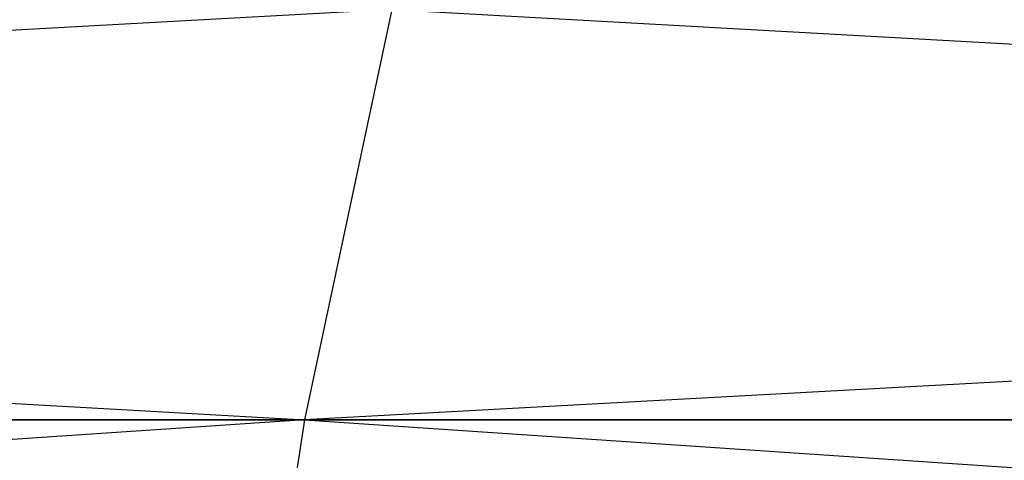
# Model space of a CAD drawing. Header units: centimetres. Extents: x 0.1 to 26.3, y 0 to 13.2.
# Tile 383 of 656: x 3.07213 to 3.07692, y 13.24054 to 13.24268. Entities that reach past the tile are written whole.
import ezdxf

# ---------------------------------------------------------------- set-up
doc = ezdxf.new("R2010")
doc.units = ezdxf.units.CM
doc.header["$LTSCALE"] = 2.54
doc.layers.get('0').update_dxf_attribs({"true_color": 0xff5454})

# ---------------------------------------------------------------- blocks, each defined once
blk = doc.blocks.new('Pojemnik na r_czniki papierowe CRESTO.STL')
at = {"color": 0}
for p, q in [((3.0739388, 13.2427338, 28.3654724), (3.0372988, 13.2407333, 28.3695007)), ((3.0739388, 13.2427338, 18.0654724), (3.0372988, 13.2407333, 18.0695007)), ((3.0379343, 13.2427338, 29.3277161), (3.073513, 13.2407333, 29.3373505)), ((3.0379343, 13.2427338, 19.0277145), (3.073513, 13.2407333, 19.0373505)), ((3.0739388, 13.2427338, 29.3345276), (3.073513, 13.2407333, 29.3373505)), ((3.0739388, 13.2427338, 28.3654724), (3.073513, 13.2407333, 28.3626495)), ((3.1103518, 13.2427338, 28.3613708), (3.073513, 13.2407333, 28.3626495)), ((3.0739388, 13.2427338, 19.0345276), (3.073513, 13.2407333, 19.0373505)), ((3.0739388, 13.2427338, 18.0654724), (3.073513, 13.2407333, 18.0626495)), ((3.1103518, 13.2427338, 18.0613708), (3.073513, 13.2407333, 18.0626495)), ((3.0739388, 13.2427338, 29.3345276), (3.1101383, 13.2407333, 29.3414764)), ((3.0739388, 13.2427338, 19.0345276), (3.1101383, 13.2407333, 19.041478)), ((3.073513, 13.2407333, 28.3626495), (3.0367502, 13.238269, 28.367099)), ((3.073513, 13.2407333, 18.0626495), (3.0367502, 13.238269, 18.0670975)), ((3.073513, 13.2407333, 29.3373505), (3.0372988, 13.2407333, 29.3304993)), ((3.0372988, 13.2407333, 28.3695007), (3.073513, 13.2407333, 28.3626495)), ((3.073513, 13.2407333, 19.0373505), (3.0372988, 13.2407333, 19.0304993)), ((3.0372988, 13.2407333, 18.0695007), (3.073513, 13.2407333, 18.0626495)), ((3.073513, 13.2407333, 29.3373505), (3.0731457, 13.238269, 29.3397888)), ((3.073513, 13.2407333, 28.3626495), (3.0731457, 13.238269, 28.3602112)), ((3.073513, 13.2407333, 19.0373505), (3.0731457, 13.238269, 19.0397888)), ((3.073513, 13.2407333, 18.0626495), (3.0731457, 13.238269, 18.0602112)), ((3.1101383, 13.2407333, 29.3414764), (3.073513, 13.2407333, 29.3373505)), ((3.073513, 13.2407333, 29.3373505), (3.1099541, 13.238269, 29.3439362)), ((3.073513, 13.2407333, 28.3626495), (3.1101383, 13.2407333, 28.3585236)), ((3.1101383, 13.2407333, 19.041478), (3.073513, 13.2407333, 19.0373505)), ((3.073513, 13.2407333, 19.0373505), (3.1099541, 13.238269, 19.0439362)), ((3.073513, 13.2407333, 18.0626495), (3.1101383, 13.2407333, 18.058522))]:
    blk.add_line(p, q, dxfattribs=at)

msp = doc.modelspace()

# ---------------------------------------------------------------- block references
at = {"color": 0}
msp.add_blockref('Pojemnik na r_czniki papierowe CRESTO.STL', (0, 0), dxfattribs=at)

doc.saveas('drawing.dxf')
